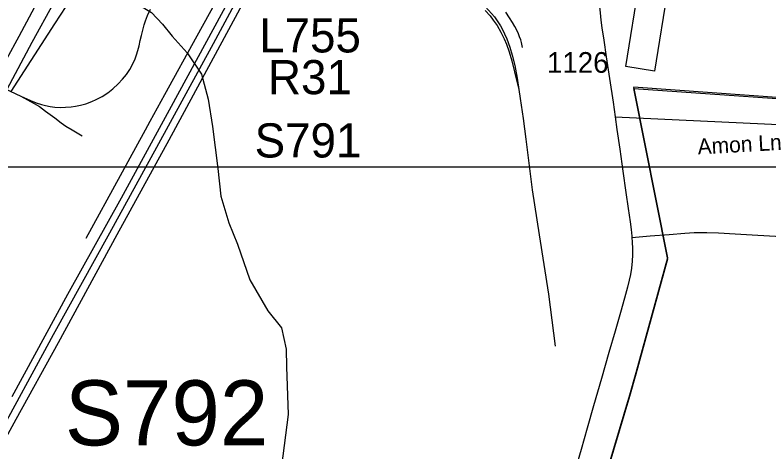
# Model space of a CAD drawing. Extents: x 1383679 to 1536984, y 460658 to 651027.
# Drawn here: x 1423468 to 1428024, y 497871 to 500514 of the extents above; entities that cross this region are included whole.
import ezdxf

# ---------------------------------------------------------------- set-up
doc = ezdxf.new("R2010")
doc.units = 0
for name, color, linetype in [('Default', 7, 'Continuous'), ('Exist Boundary Political City Limit New', 7, 'Continuous'), ('Exist Cultural Warehouse Building Footprint', 7, 'Continuous'), ('Exist Hydrographic Misc Water Feature', 7, 'Continuous'), ('Exist Railroad Mainline', 7, 'Continuous'), ('Exist Railroad Spur', 7, 'Continuous'), ('Exist Road Non-System Type 51', 7, 'Continuous'), ('Exist Road Primary Interstate Divided Center Attributed', 7, 'Continuous'), ('Exist Road Primary Interstate Ramp 1 Lane Attributed', 7, 'Continuous'), ('Exist Road Primary Interstate Structure Cantilever Sign Number Label', 7, 'Continuous'), ('Exist Road Primary Interstate Structure Ovrhead Sign Number Label', 7, 'Continuous'), ('Exist Road Primary US Structure RailRoad Number Label', 7, 'Continuous'), ('Exist Road Secondary Type 51 Attributed', 7, 'Continuous'), ('Exist Road Secondary Type 51 Label', 7, 'Continuous'), ('Exist Road Secondary Type 51 Number Label', 7, 'Continuous'), ('Exist Utilities Electrical Transmission Line', 7, 'Continuous'), ('Map Preparation Boundary City Limit Buffer Line', 7, 'Continuous'), ('Map Preparation Inset Cut Line', 7, 'Continuous')]:
    doc.layers.add(name, color=color, linetype=linetype)

msp = doc.modelspace()

# ---------------------------------------------------------------- linework, layer by layer
at = {"layer": 'Default'}
msp.add_line((1427207.2, 500070.8), (1427411, 499046.5), dxfattribs=at)
for points in [[(1431058, 499040.8), (1431056.9, 499047), (1430503.4, 499529.1), (1429368.2, 499904.9), (1428451.1, 500208.5), (1428128.2, 500011.2), (1427205.9, 500077), (1427207.2, 500070.8)], [(1427411, 499046.5), (1427220, 498349.8), (1427181.4, 498214.6), (1426345.5, 495407.1), (1425840.6, 493567.9), (1425558.5, 493950.3), (1425002, 494713.7), (1424515.4, 495379.8), (1424015.2, 496066), (1423493.9, 496786.8), (1422865.4, 497651.7), (1422145.1, 498628.5), (1421582.6, 499402.2), (1421386.1, 499666.1), (1420890.8, 499302.4), (1420281.6, 498845.3), (1419581.1, 498322.1), (1418935.2, 497827.7), (1418342.2, 497382)]]:
    msp.add_lwpolyline(points, dxfattribs=at)
at = {"layer": 'Exist Boundary Political City Limit New'}
for p, q in [((1427207.2, 500070.8), (1427411, 499046.5)), ((1427411, 499046.5), (1427207.2, 500070.8))]:
    msp.add_line(p, q, dxfattribs=at)
for points in [[(1431058, 499040.8), (1431056.9, 499047), (1430503.4, 499529.1), (1429368.2, 499904.9), (1428451.1, 500208.5), (1428128.2, 500011.2), (1427205.9, 500077), (1427207.2, 500070.8)], [(1427207.2, 500070.8), (1428129.9, 500005.1), (1428452.8, 500202.3), (1429369.9, 499898.8), (1430505, 499523), (1431058, 499040.8)], [(1427411, 499046.5), (1427220, 498349.8), (1427181.4, 498214.6), (1426345.5, 495407.1), (1425840.6, 493567.9), (1425558.5, 493950.3), (1425002, 494713.7), (1424515.4, 495379.8), (1424015.2, 496066), (1423493.9, 496786.8), (1422865.4, 497651.7), (1422145.1, 498628.5), (1421582.6, 499402.2), (1421386.1, 499666.1), (1420890.8, 499302.4), (1420281.6, 498845.3), (1419581.1, 498322.1), (1418935.2, 497827.7), (1418342.2, 497382)], [(1425843, 493564.7), (1426347.1, 495400.9), (1427183, 498208.5), (1427221.6, 498343.6), (1427412.5, 499040.3), (1427411, 499046.5)]]:
    msp.add_lwpolyline(points, dxfattribs=at)
at = {"layer": 'Exist Cultural Warehouse Building Footprint'}
msp.add_lwpolyline([(1427241.6, 500716.4), (1427415.5, 500688.3), (1427332.6, 500175.5), (1427158.7, 500203.6), (1427241.6, 500716.4)], dxfattribs=at)
at = {"layer": 'Exist Hydrographic Misc Water Feature'}
msp.add_lwpolyline([(1423891.3, 500828.9), (1424016.1, 500766.5), (1424045.7, 500742.1), (1424110.1, 500661.2), (1424147.4, 500624.3), (1424206.7, 500582.9), (1424293.6, 500529.5), (1424360.4, 500460), (1424418.8, 500386.6), (1424508.9, 500284.7), (1424594.5, 500157.4), (1424635.6, 500006.4), (1424662.3, 499839.3), (1424693.5, 499586.7), (1424712.2, 499418.1), (1424761, 499257.2), (1424812.5, 499128.1), (1424886.3, 498913.2), (1424996.7, 498724.8), (1425078.8, 498621.4), (1425106.3, 498492.8), (1425108.2, 498386.1), (1425118.5, 498097.8), (1424996.8, 497144.9)], dxfattribs=at)
at = {"layer": 'Exist Railroad Mainline'}
for points in [[(1423503.8, 500023.2), (1423561.2, 499996.5), (1423595.7, 499983), (1423627.4, 499973.1), (1423651.9, 499967.2), (1423680.6, 499961.4), (1423708.1, 499957.2), (1423740, 499955.5), (1423772.3, 499956.1), (1423807.3, 499958.7), (1423834.6, 499962.9), (1423864.1, 499969), (1423895.6, 499978), (1423931.6, 499990.6), (1423958.7, 500002.6), (1423993.8, 500021.2), (1424028.8, 500043.3), (1424059.3, 500067), (1424092.3, 500097.2), (1424118.6, 500125.6), (1424141.1, 500154.6), (1424161.7, 500185.5), (1424179.9, 500218.9), (1424193.9, 500250.1), (1424203, 500274.4), (1424211.2, 500300), (1424218.1, 500328), (1424225.1, 500361), (1424232.9, 500389.8), (1424239.8, 500422.4), (1424248.3, 500455.1), (1424256.3, 500479.9), (1424269.1, 500511.9), (1424287.6, 500550.1)], [(1423246.2, 500163.8), (1423371.3, 500084.8), (1423503.8, 500023.2)]]:
    msp.add_lwpolyline(points, dxfattribs=at)
at = {"layer": 'Exist Railroad Spur'}
for points in [[(1426310.4, 500541.4), (1426339.1, 500508.8), (1426358.8, 500483.3), (1426381.1, 500450.6), (1426403.6, 500410.6), (1426423.4, 500371.3), (1426439, 500337.4), (1426455, 500291.6), (1426470.5, 500237.1), (1426486.9, 500169.9), (1426512.8, 500063.6)], [(1426311.7, 500564.7), (1426366.4, 500503.3), (1426382.8, 500480.2), (1426402.7, 500449.5), (1426412.4, 500431), (1426440.1, 500371.1), (1426459.3, 500319.9), (1426472.5, 500271.5), (1426489.5, 500208.4), (1426503, 500133), (1426512.8, 500063.6)], [(1423503.8, 500023.2), (1423584.5, 499979.4), (1423615.3, 499960.5), (1423653.2, 499933.1), (1423708.5, 499891.9), (1423746.3, 499862.9), (1423775.1, 499842.5), (1423813.1, 499819), (1423874.5, 499783.4)], [(1426512.8, 500063.6), (1426520.9, 500010.4), (1426538.8, 499888.1), (1426554.8, 499762.6), (1426594.3, 499457.4), (1426635.8, 499183.9), (1426692, 498826.4), (1426733.5, 498511.8)]]:
    msp.add_lwpolyline(points, dxfattribs=at)
at = {"layer": 'Exist Road Non-System Type 51'}
for points in [[(1425026.6, 501228.4), (1424992.7, 501167.4), (1424939.5, 501066), (1424915.4, 501024.8), (1424868.7, 500939.7), (1424749.8, 500718.8), (1424683.9, 500598.4), (1424566.9, 500386.4), (1424372.2, 500030.8), (1424283.8, 499870.1), (1424254.8, 499817.5), (1424103.2, 499542), (1423896.9, 499163.4)], [(1426535.9, 500317), (1426528.9, 500347.8), (1426524.2, 500365.3), (1426517.4, 500383.2), (1426510.6, 500401), (1426498.7, 500426.3), (1426488.4, 500445.8), (1426474.9, 500468.2), (1426457.1, 500497.5), (1426434.1, 500531.4)], [(1427196.9, 499168.7), (1427306.9, 499177.8), (1427421.4, 499187.3), (1427516.2, 499194.9), (1427572.9, 499198.3), (1427614.1, 499199.6), (1427650.1, 499199.6), (1427719.3, 499196.7), (1427820, 499191), (1427957.3, 499182.1), (1428170.8, 499170.5)]]:
    msp.add_lwpolyline(points, dxfattribs=at)
at = {"layer": 'Exist Road Primary Interstate Divided Center Attributed'}
for points in [[(1424915.8, 502853.3), (1424841.1, 502735.4), (1424722.1, 502541.8), (1424469.8, 502131.6), (1424369.1, 501961.6), (1424269, 501789.5), (1424190.2, 501652), (1424092.9, 501479.6), (1424012.3, 501332.2), (1423815.9, 500989.4), (1423663.4, 500711.7), (1423491.6, 500385.4), (1423340, 500111)], [(1423419.8, 500066.1), (1423572.5, 500350.6), (1423834.5, 500827.2), (1424033.7, 501191.1), (1424295.8, 501661.6), (1424417.8, 501873.9), (1424637.3, 502235)]]:
    msp.add_lwpolyline(points, dxfattribs=at)
at = {"layer": 'Exist Road Primary Interstate Ramp 1 Lane Attributed'}
msp.add_lwpolyline([(1423444.7, 500051.6), (1423708.3, 500460.7), (1423880.1, 500725.8)], dxfattribs=at)
at = {"layer": 'Exist Road Secondary Type 51 Attributed'}
for points in [[(1427223.8, 500970.2), (1427196.2, 500936.6), (1427145.6, 500875.9), (1427119.7, 500844.3), (1427096.1, 500813.7), (1427078.5, 500790.4), (1427057, 500760.3), (1427042.6, 500738.3), (1427030.7, 500718), (1427020.9, 500697.1), (1427013.4, 500678), (1427009, 500662), (1427004.2, 500637.6), (1427001.5, 500614.6), (1427000, 500588.5), (1427000.4, 500563.1), (1427003.6, 500527.8), (1427009.1, 500483.7), (1427015.4, 500437.7), (1427026.1, 500362.4), (1427041.7, 500261.5), (1427060.9, 500130.1), (1427082.1, 499988), (1427095.1, 499898.2)], [(1427095.1, 499898.2), (1428127.4, 499850.3), (1428144.6, 499853.2), (1428164.3, 499857.6), (1428186.2, 499863.4), (1428241.5, 499882.4), (1428470.6, 499971.5), (1428481.8, 499972.1), (1428494.3, 499972.1), (1428523.1, 499968.8), (1428538.1, 499965.5), (1428595.9, 499949.7), (1429366, 499710.1)], [(1427095.1, 499898.2), (1427105.9, 499822.7), (1427123.1, 499703.4), (1427142.1, 499570.3), (1427159.7, 499441.7), (1427173.5, 499344), (1427185.4, 499263.8), (1427191.6, 499217.6), (1427196.4, 499177), (1427196.9, 499168.7), (1427198.8, 499139.8), (1427199.6, 499102.4), (1427199.8, 499063.5), (1427197.8, 499025.7), (1427193.8, 498982.4), (1427187.2, 498945.5), (1427180.3, 498909.4), (1427170.6, 498868.8), (1427152.5, 498802.1), (1427127.7, 498715.6), (1427094.7, 498601.2), (1427057.6, 498472.6), (1427012.3, 498314.9), (1426964.4, 498150.5), (1426925.9, 498016), (1426888.8, 497885.5), (1426852.2, 497754.5)]]:
    msp.add_lwpolyline(points, dxfattribs=at)
at = {"layer": 'Exist Utilities Electrical Transmission Line'}
for points in [[(1423451.8, 498205.8), (1423786.3, 498826.7), (1424112, 499407.9), (1424400.9, 499941.7), (1424728.9, 500542.8), (1425073.7, 501177.4), (1425347.8, 501671.7), (1425663.5, 502256.8), (1425952.2, 502782.9), (1426273.9, 503362.1), (1426530.7, 503802.5), (1426829.1, 504316.2), (1427137.4, 504825.8)], [(1423138.6, 497456.5), (1423474.9, 498069.2), (1423730.4, 498533.9), (1424085.5, 499186.3), (1424399.2, 499759.7), (1424694.1, 500303.4), (1424949.8, 500780.1), (1425284.4, 501409), (1425569.1, 501941), (1425830.9, 502419.3), (1426055.1, 502830.6), (1426362.6, 503398.1), (1426629.8, 503854.5), (1426865.9, 504255.4), (1427163.9, 504753.2)], [(1423338, 497916.1), (1423701.3, 498582.5), (1424041.7, 499197.4), (1424324.3, 499715.3), (1424666.9, 500342), (1425020.1, 500998.6), (1425325.8, 501572.1), (1425635.1, 502139.5), (1425977.8, 502758.3), (1426301.7, 503351.5), (1426621, 503914.6), (1426923, 504406.3)]]:
    msp.add_lwpolyline(points, dxfattribs=at)
at = {"layer": 'Map Preparation Boundary City Limit Buffer Line'}
for p, q in [((1427207.2, 500070.8), (1427411, 499046.5)), ((1427411, 499046.5), (1427207.2, 500070.8)), ((1427207.2, 500070.8), (1427411, 499046.5))]:
    msp.add_line(p, q, dxfattribs=at)
for points in [[(1431058, 499040.8), (1431056.9, 499047), (1430503.4, 499529.1), (1429368.2, 499904.9), (1428451.1, 500208.5), (1428128.2, 500011.2), (1427205.9, 500077), (1427207.2, 500070.8)], [(1431058, 499040.8), (1431056.9, 499047), (1430503.4, 499529.1), (1429368.2, 499904.9), (1428451.1, 500208.5), (1428128.2, 500011.2), (1427205.9, 500077), (1427207.2, 500070.8)], [(1427207.2, 500070.8), (1428129.9, 500005.1), (1428452.8, 500202.3), (1429369.9, 499898.8), (1430505, 499523), (1431058, 499040.8)], [(1427411, 499046.5), (1427220, 498349.8), (1427181.4, 498214.6), (1426345.5, 495407.1), (1425840.6, 493567.9), (1425558.5, 493950.3), (1425002, 494713.7), (1424515.4, 495379.8), (1424015.2, 496066), (1423493.9, 496786.8), (1422865.4, 497651.7), (1422145.1, 498628.5), (1421582.6, 499402.2), (1421386.1, 499666.1), (1420890.8, 499302.4), (1420281.6, 498845.3), (1419581.1, 498322.1), (1418935.2, 497827.7), (1418342.2, 497382)], [(1427411, 499046.5), (1427220, 498349.8), (1427181.4, 498214.6), (1426345.5, 495407.1), (1425840.6, 493567.9), (1425558.5, 493950.3), (1425002, 494713.7), (1424515.4, 495379.8), (1424015.2, 496066), (1423493.9, 496786.8), (1422865.4, 497651.7), (1422145.1, 498628.5), (1421582.6, 499402.2), (1421386.1, 499666.1), (1420890.8, 499302.4), (1420281.6, 498845.3), (1419581.1, 498322.1), (1418935.2, 497827.7), (1418342.2, 497382)], [(1425843, 493564.7), (1426347.1, 495400.9), (1427183, 498208.5), (1427221.6, 498343.6), (1427412.5, 499040.3), (1427411, 499046.5)]]:
    msp.add_lwpolyline(points, dxfattribs=at)
at = {"layer": 'Map Preparation Inset Cut Line'}
msp.add_lwpolyline([(1423034.8, 508527.4), (1433242.6, 508527.4), (1433242.6, 499593.9), (1423034.8, 499593.9)], close=True, dxfattribs=at)

# ---------------------------------------------------------------- texts
at = {"layer": 'Exist Road Primary Interstate Structure Cantilever Sign Number Label'}
msp.add_text('L755', height=206.69, dxfattribs=at).set_placement((1424943.6, 500288))
at = {"layer": 'Exist Road Primary Interstate Structure Ovrhead Sign Number Label'}
for s, height, p in [('S791', 206.69, (1424916.2, 499652.5)), ('S792', 393.7, (1423769.5, 497910.7))]:
    msp.add_text(s, height=height, dxfattribs=at).set_placement(p)
at = {"layer": 'Exist Road Primary US Structure RailRoad Number Label'}
msp.add_text('R31', height=206.69, dxfattribs=at).set_placement((1424996.9, 500035.4))
at = {"layer": 'Exist Road Secondary Type 51 Label'}
msp.add_text('Amon Ln', height=95, rotation=3.1255, dxfattribs=at).set_placement((1427595.8, 499670.9))
at = {"layer": 'Exist Road Secondary Type 51 Number Label'}
msp.add_text('1126', height=125, dxfattribs=at).set_placement((1426683.4, 500165.1))

doc.saveas('drawing.dxf')
